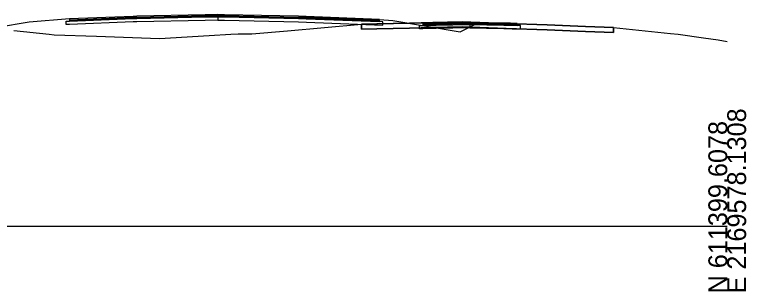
# Model space of a CAD drawing. Extents: x -26 to 1303, y -3010 to 12038.
# Drawn here: x 1194.2 to 1302.8, y 4490.3 to 4531.4 of the extents above; entities that cross this region are included whole.
import ezdxf

# ---------------------------------------------------------------- set-up
doc = ezdxf.new("R2010")
doc.units = 0
for name, color, linetype in [('RD_GPK_XS_Cell', 7, 'Continuous'), ('RD_XS_Base', 7, 'Continuous'), ('RD_XS_ExGround', 7, 'Continuous'), ('RD_XS_ExPaveRet', 7, 'Continuous'), ('RD_XS_Greenside', 7, 'Continuous'), ('RD_XS_Pave', 7, 'Continuous'), ('RD_XS_PaveOvlay_CP', 7, 'Continuous'), ('RD_XS_TieSlope', 7, 'Continuous')]:
    doc.layers.add(name, color=color, linetype=linetype)

msp = doc.modelspace()

# ---------------------------------------------------------------- linework, layer by layer
at = {"layer": 'RD_GPK_XS_Cell'}
msp.add_line((1150, 4500), (1300, 4500), dxfattribs=at)
at = {"layer": 'RD_XS_Base'}
for p, q in [((1212.38, 4530.84), (1222.49, 4531.05)), ((1222.49, 4531.05), (1224.38, 4531.08)), ((1224.38, 4531.23), (1224.38, 4531.24)), ((1224.38, 4531.24), (1224.38, 4531.19)), ((1224.38, 4531.08), (1224.38, 4531.23)), ((1224.38, 4531.19), (1224.38, 4530.58)), ((1224.38, 4531.08), (1224.38, 4531.04)), ((1224.38, 4531.08), (1224.38, 4531.08)), ((1225.36, 4531.06), (1224.38, 4531.08)), ((1224.38, 4531.08), (1224.38, 4531.08)), ((1224.38, 4531.04), (1224.38, 4530.58)), ((1236.38, 4530.84), (1225.36, 4531.06)), ((1201.87, 4530.42), (1202.35, 4530.44)), ((1201.87, 4530.4), (1201.87, 4530.42)), ((1201.87, 4529.92), (1201.87, 4530.4)), ((1202.35, 4530.44), (1202.37, 4530.44)), ((1202.37, 4530.44), (1211.84, 4530.82)), ((1211.84, 4530.32), (1202.37, 4529.94)), ((1211.84, 4530.82), (1212.38, 4530.84)), ((1212.38, 4530.34), (1211.84, 4530.32)), ((1222.49, 4530.55), (1212.38, 4530.34)), ((1224.38, 4530.58), (1222.49, 4530.55)), ((1224.38, 4530.58), (1225.36, 4530.56)), ((1225.36, 4530.56), (1236.38, 4530.34)), ((1237.52, 4530.8), (1236.38, 4530.84)), ((1236.38, 4530.34), (1237.57, 4530.3)), ((1248.38, 4530.37), (1237.52, 4530.8)), ((1237.57, 4530.3), (1248.88, 4529.85)), ((1248.43, 4530.36), (1248.38, 4530.37)), ((1248.88, 4530.35), (1248.43, 4530.36)), ((1248.88, 4530.29), (1248.88, 4530.35)), ((1248.88, 4529.85), (1248.88, 4530.29)), ((1261.81, 4530), (1261.81, 4530.08)), ((1261.81, 4530.08), (1261.81, 4529.74)), ((1261.81, 4529.92), (1261.81, 4530)), ((1202.35, 4529.94), (1201.87, 4529.92)), ((1202.37, 4529.94), (1202.35, 4529.94)), ((1254.31, 4529.77), (1254.81, 4529.78)), ((1254.31, 4529.27), (1254.31, 4529.77)), ((1254.81, 4529.28), (1254.31, 4529.27)), ((1254.81, 4529.78), (1256.81, 4529.82)), ((1256.81, 4529.32), (1254.81, 4529.28)), ((1256.81, 4529.82), (1261.81, 4529.92)), ((1261.81, 4529.42), (1256.81, 4529.32)), ((1264.26, 4529.87), (1261.81, 4529.92)), ((1261.81, 4529.92), (1261.81, 4529.42)), ((1261.81, 4529.74), (1261.81, 4529.42)), ((1261.81, 4529.42), (1264.26, 4529.37)), ((1266.82, 4529.82), (1264.26, 4529.87)), ((1264.26, 4529.37), (1266.82, 4529.32)), ((1267.82, 4529.8), (1266.82, 4529.82)), ((1266.82, 4529.32), (1268.07, 4529.29)), ((1268.82, 4529.78), (1267.82, 4529.8)), ((1268.07, 4529.29), (1269.32, 4529.27)), ((1269.07, 4529.77), (1268.82, 4529.78)), ((1269.32, 4529.77), (1269.07, 4529.77)), ((1269.32, 4529.52), (1269.32, 4529.77)), ((1269.32, 4529.27), (1269.32, 4529.52))]:
    msp.add_line(p, q, dxfattribs=at)
at = {"layer": 'RD_XS_ExGround'}
msp.add_lwpolyline([(1194.1, 4529.07), (1199.36, 4528.5), (1200.11, 4528.39), (1206.38, 4528.18), (1215.73, 4527.88), (1223.11, 4528.32), (1226.32, 4528.5), (1227.4, 4528.53), (1229.46, 4528.56), (1234.72, 4528.98), (1245.7, 4529.99), (1252.86, 4530.14), (1260.67, 4530.33), (1273.28, 4529.87), (1283.1, 4529.51), (1291.6, 4528.6), (1292.7, 4528.5), (1296.49, 4527.95), (1298.65, 4527.65), (1300, 4527.42)], dxfattribs=at)
at = {"layer": 'RD_XS_ExPaveRet'}
msp.add_line((1256.28, 4530.22), (1252.86, 4530.14), dxfattribs=at)
for points in [[(1283.1, 4529.51), (1283.1, 4529.14), (1283.1, 4528.76), (1283.1, 4528.76), (1278.97, 4528.91), (1273.28, 4529.12), (1267.18, 4529.34), (1260.67, 4529.58), (1256.28, 4529.47), (1252.86, 4529.39), (1247.99, 4529.29), (1245.7, 4529.24), (1245.7, 4529.72), (1245.7, 4529.99), (1247.99, 4530.04), (1252.86, 4530.14), (1256.28, 4530.22), (1260.67, 4530.33), (1267.18, 4530.09), (1273.28, 4529.87), (1278.97, 4529.66), (1283.1, 4529.51), (1283.1, 4529.51)], [(1252.86, 4530.14), (1247.99, 4530.04), (1245.7, 4529.99)], [(1245.7, 4529.99), (1245.7, 4529.72), (1245.7, 4529.24), (1247.99, 4529.29), (1252.86, 4529.39), (1256.28, 4529.47), (1260.67, 4529.58), (1267.18, 4529.34), (1273.28, 4529.12), (1278.97, 4528.91), (1283.1, 4528.76), (1283.1, 4529.14), (1283.1, 4529.51), (1278.97, 4529.66)], [(1267.18, 4530.09), (1260.67, 4530.33), (1256.28, 4530.22)], [(1278.97, 4529.66), (1273.28, 4529.87), (1267.18, 4530.09)]]:
    msp.add_lwpolyline(points, dxfattribs=at)
at = {"layer": 'RD_XS_Greenside'}
for p, q in [((1196.37, 4530.28), (1186.14, 4528.58)), ((1250.38, 4530.52), (1260.38, 4528.86)), ((1260.38, 4528.86), (1263.14, 4530.24))]:
    msp.add_line(p, q, dxfattribs=at)
at = {"layer": 'RD_XS_Pave'}
for p, q in [((1211.84, 4531.14), (1202.37, 4530.76)), ((1212.38, 4531.16), (1211.84, 4531.14)), ((1222.49, 4531.36), (1212.38, 4531.16)), ((1222.49, 4531.21), (1212.38, 4531)), ((1212.38, 4531), (1222.49, 4531.21)), ((1212.38, 4530.84), (1222.49, 4531.05)), ((1224.38, 4531.4), (1222.49, 4531.36)), ((1224.38, 4531.24), (1222.49, 4531.21)), ((1222.49, 4531.21), (1224.38, 4531.24)), ((1222.49, 4531.05), (1224.38, 4531.08)), ((1225.36, 4531.38), (1224.38, 4531.4)), ((1224.38, 4531.23), (1224.38, 4531.24)), ((1224.38, 4531.24), (1225.36, 4531.22)), ((1225.36, 4531.22), (1224.38, 4531.24)), ((1224.38, 4531.24), (1224.38, 4531.24)), ((1224.38, 4531.24), (1224.38, 4531.24)), ((1224.38, 4531.24), (1224.38, 4531.23)), ((1224.38, 4531.08), (1224.38, 4531.23)), ((1224.38, 4531.23), (1224.38, 4531.08)), ((1224.38, 4531.08), (1224.38, 4531.08)), ((1224.38, 4531.08), (1224.38, 4531.08)), ((1224.38, 4531.08), (1225.36, 4531.06)), ((1236.38, 4531.16), (1225.36, 4531.38)), ((1225.36, 4531.22), (1236.38, 4531)), ((1236.38, 4531), (1225.36, 4531.22)), ((1225.36, 4531.06), (1236.38, 4530.84)), ((1237.52, 4531.12), (1236.38, 4531.16)), ((1248.38, 4530.68), (1237.52, 4531.12)), ((1211.84, 4530.98), (1202.37, 4530.6)), ((1202.37, 4530.6), (1211.84, 4530.98)), ((1202.37, 4530.44), (1211.84, 4530.82)), ((1202.37, 4530.76), (1202.37, 4530.75)), ((1202.37, 4530.75), (1202.37, 4530.6)), ((1202.37, 4530.6), (1202.37, 4530.6)), ((1202.37, 4530.6), (1202.37, 4530.44)), ((1212.38, 4531), (1211.84, 4530.98)), ((1211.84, 4530.98), (1212.38, 4531)), ((1211.84, 4530.82), (1212.38, 4530.84)), ((1236.38, 4531), (1237.52, 4530.96)), ((1237.52, 4530.96), (1236.38, 4531)), ((1236.38, 4530.84), (1237.52, 4530.8)), ((1237.52, 4530.96), (1248.38, 4530.52)), ((1248.38, 4530.52), (1237.52, 4530.96)), ((1237.52, 4530.8), (1248.38, 4530.37)), ((1248.38, 4530.67), (1248.38, 4530.68)), ((1248.38, 4530.52), (1248.38, 4530.67)), ((1248.38, 4530.51), (1248.38, 4530.52)), ((1248.38, 4530.37), (1248.38, 4530.51)), ((1255.87, 4530.12), (1254.81, 4530.1)), ((1254.81, 4530.1), (1254.81, 4530.02)), ((1254.81, 4530.02), (1254.81, 4529.94)), ((1256.81, 4529.98), (1254.81, 4529.94)), ((1254.81, 4529.94), (1255.87, 4529.96)), ((1256.81, 4530.14), (1255.87, 4530.12)), ((1255.87, 4529.96), (1256.81, 4529.98)), ((1259.21, 4530.18), (1256.81, 4530.14)), ((1261.81, 4530.08), (1256.81, 4529.98)), ((1256.81, 4529.98), (1259.21, 4530.03)), ((1261.81, 4530.24), (1259.21, 4530.18)), ((1259.21, 4530.03), (1261.81, 4530.08)), ((1264.26, 4530.19), (1261.81, 4530.24)), ((1261.81, 4530.08), (1264.26, 4530.03)), ((1266.82, 4529.98), (1261.81, 4530.08)), ((1261.81, 4530.08), (1261.81, 4529.92)), ((1261.81, 4529.92), (1261.81, 4530.08)), ((1266.82, 4530.14), (1264.26, 4530.19)), ((1264.26, 4530.03), (1266.82, 4529.98)), ((1267.82, 4530.12), (1266.82, 4530.14)), ((1266.82, 4529.98), (1267.82, 4529.96)), ((1268.82, 4529.94), (1266.82, 4529.98)), ((1268.82, 4530.1), (1267.82, 4530.12)), ((1267.82, 4529.96), (1268.82, 4529.94)), ((1268.82, 4530.02), (1268.82, 4530.1)), ((1268.82, 4529.94), (1268.82, 4530.02)), ((1254.81, 4529.94), (1254.81, 4529.78)), ((1254.81, 4529.78), (1256.81, 4529.82)), ((1256.81, 4529.82), (1261.81, 4529.92)), ((1261.81, 4529.92), (1266.82, 4529.82)), ((1266.82, 4529.82), (1268.82, 4529.78)), ((1268.82, 4529.78), (1268.82, 4529.94))]:
    msp.add_line(p, q, dxfattribs=at)
at = {"layer": 'RD_XS_PaveOvlay_CP'}
for p, q in [((1211.84, 4531.14), (1202.37, 4530.76)), ((1212.38, 4531.16), (1211.84, 4531.14)), ((1222.49, 4531.36), (1212.38, 4531.16)), ((1224.38, 4531.4), (1222.49, 4531.36)), ((1225.36, 4531.38), (1224.38, 4531.4)), ((1236.38, 4531.16), (1225.36, 4531.38)), ((1237.52, 4531.12), (1236.38, 4531.16)), ((1248.38, 4530.68), (1237.52, 4531.12)), ((1254.81, 4530.1), (1256.81, 4530.14)), ((1256.81, 4530.14), (1261.81, 4530.24)), ((1261.81, 4530.24), (1266.82, 4530.14)), ((1266.82, 4530.14), (1268.82, 4530.1))]:
    msp.add_line(p, q, dxfattribs=at)
at = {"layer": 'RD_XS_TieSlope'}
for p, q in [((1202.37, 4530.76), (1196.37, 4530.28)), ((1248.38, 4530.68), (1250.38, 4530.52))]:
    msp.add_line(p, q, dxfattribs=at)

# ---------------------------------------------------------------- texts
at = {"layer": 'RD_GPK_XS_Cell'}
for s, p in [('E 2169578.1308', (1302.8, 4490)), ('N 611399.6078', (1300, 4490))]:
    msp.add_text(s, height=2.8, rotation=90, dxfattribs=at).set_placement(p)

doc.saveas('drawing.dxf')
